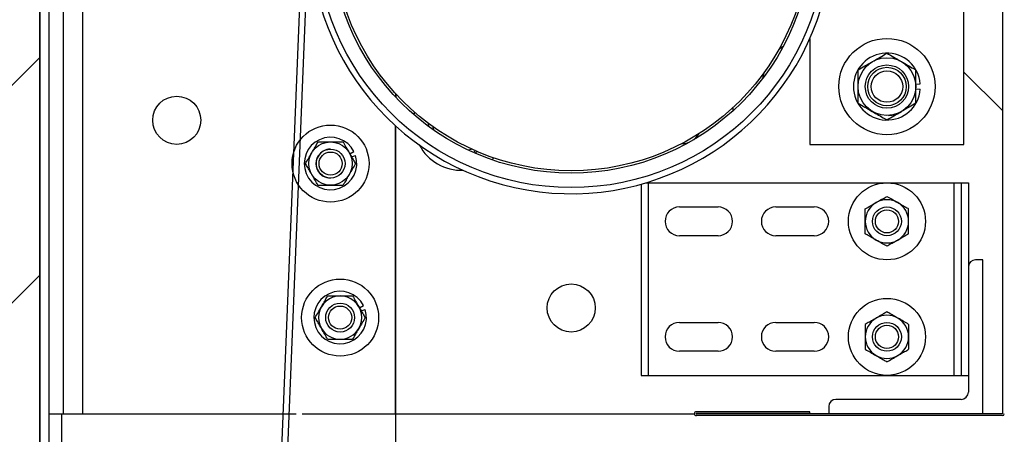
# Model space of a CAD drawing. Header units: inches. Extents: x 170 to 312, y 215 to 248.
# Tile 290 of 410: x 259.337 to 260.136, y 224.086 to 224.423. Entities that reach past the tile are written whole.
import ezdxf

# ---------------------------------------------------------------- set-up
doc = ezdxf.new("R2010")
doc.units = ezdxf.units.IN
doc.header["$LTSCALE"] = 0.25
doc.header["$MEASUREMENT"] = 0
doc.layers.add('ANNOTATIONS', color=1, linetype='Continuous')
doc.layers.add('STANDARD MOTOR RH', color=7, linetype='Continuous')
doc.styles.add('ARIAL', font='arial.ttf', dxfattribs={"height": 0.09375})
doc.dimstyles.new('STANDARD$0', dxfattribs={"dimtxt": 0.09375, "dimasz": 0.09375, "dimexe": 0.03125, "dimexo": 0.046875, "dimgap": 0.09, "dimtad": 0, "dimtih": 1, "dimtoh": 1, "dimdec": 4, "dimzin": 0, "dimdsep": 46, "dimtxsty": 'ARIAL', "dimcen": 0.09, "dimadec": 0, "dimazin": 0, "dimtfac": 1, "dimtdec": 4, "dimtofl": 0, "dimtmove": 0, "dimatfit": 1, "dimfxl": 1, "dimtolj": 1, "dimtzin": 0, "dimarcsym": 0})

# ---------------------------------------------------------------- blocks, each defined once
blk = doc.blocks.new('*D250')
at = {"layer": 'ANNOTATIONS', "color": 0, "lineweight": -2, "transparency": 16777216}
for p, q in [((260.18188, 224.10114), (260.58041, 224.10114)), ((260.54916, 224.00739), (260.54916, 223.89519)), ((260.54916, 223.50886), (260.54916, 223.62106)), ((259.40063, 223.41511), (260.58041, 223.41511))]:
    blk.add_line(p, q, dxfattribs=at)
at = {"layer": 'ANNOTATIONS', "color": 0, "transparency": 16777216}
for points in [[(260.53353, 224.00739), (260.56478, 224.00739), (260.54916, 224.10114)], [(260.53353, 223.50886), (260.56478, 223.50886), (260.54916, 223.41511)]]:
    blk.add_solid(points, dxfattribs=at)
at = {"layer": 'defpoints', "color": 0, "transparency": 16777216}
for p in [(260.135, 224.10114), (260.54916, 224.10114), (259.35375, 223.41511)]:
    blk.add_point(p, dxfattribs=at)
at = {"layer": 'ANNOTATIONS', "color": 0, "transparency": 16777216, "insert": (260.54916, 223.75813), "char_height": 0.09375, "attachment_point": 5, "style": 'ARIAL'}
blk.add_mtext('\\A1;11"', dxfattribs=at)
blk = doc.blocks.new('*D206')
at = {"layer": 'ANNOTATIONS', "color": 0, "lineweight": -2, "transparency": 16777216}
for p, q in [((260.18188, 224.88534), (260.58041, 224.88534)), ((260.54916, 224.79159), (260.54916, 224.63171)), ((260.54916, 224.19489), (260.54916, 224.35476)), ((260.18188, 224.10114), (260.58041, 224.10114))]:
    blk.add_line(p, q, dxfattribs=at)
at = {"layer": 'ANNOTATIONS', "color": 0, "transparency": 16777216}
for points in [[(260.53353, 224.79159), (260.56478, 224.79159), (260.54916, 224.88534)], [(260.53353, 224.19489), (260.56478, 224.19489), (260.54916, 224.10114)]]:
    blk.add_solid(points, dxfattribs=at)
at = {"layer": 'defpoints', "color": 0, "transparency": 16777216}
for p in [(260.135, 224.88534), (260.135, 224.10114), (260.54916, 224.10114)]:
    blk.add_point(p, dxfattribs=at)
at = {"layer": 'ANNOTATIONS', "color": 0, "transparency": 16777216, "insert": (260.54916, 224.49324), "char_height": 0.09375, "attachment_point": 5, "style": 'ARIAL'}
blk.add_mtext('\\A1;12 1/2"', dxfattribs=at)
blk = doc.blocks.new('*D207')
at = {"layer": 'ANNOTATIONS', "color": 0, "lineweight": -2, "transparency": 16777216}
for p, q in [((260.18335, 224.88534), (260.58041, 224.88534)), ((260.54916, 224.79159), (260.54916, 224.63171)), ((260.54916, 224.19489), (260.54916, 224.35476)), ((260.18188, 224.10114), (260.58041, 224.10114))]:
    blk.add_line(p, q, dxfattribs=at)
at = {"layer": 'ANNOTATIONS', "color": 0, "transparency": 16777216}
for points in [[(260.53353, 224.79159), (260.56478, 224.79159), (260.54916, 224.88534)], [(260.53353, 224.19489), (260.56478, 224.19489), (260.54916, 224.10114)]]:
    blk.add_solid(points, dxfattribs=at)
at = {"layer": 'defpoints', "color": 0, "transparency": 16777216}
for p in [(260.13648, 224.88534), (260.135, 224.10114), (260.54916, 224.10114)]:
    blk.add_point(p, dxfattribs=at)
at = {"layer": 'ANNOTATIONS', "color": 0, "transparency": 16777216, "insert": (260.54916, 224.49324), "char_height": 0.09375, "attachment_point": 5, "style": 'ARIAL'}
blk.add_mtext('\\A1;12 1/2"', dxfattribs=at)
blk = doc.blocks.new('*D208')
at = {"layer": 'ANNOTATIONS', "color": 0, "lineweight": -2, "transparency": 16777216}
for p, q in [((260.18188, 224.10114), (260.58041, 224.10114)), ((260.54916, 224.00739), (260.54916, 223.895)), ((260.54916, 223.50886), (260.54916, 223.62125)), ((259.40063, 223.41511), (260.58041, 223.41511))]:
    blk.add_line(p, q, dxfattribs=at)
at = {"layer": 'ANNOTATIONS', "color": 0, "transparency": 16777216}
for points in [[(260.53353, 224.00739), (260.56478, 224.00739), (260.54916, 224.10114)], [(260.53353, 223.50886), (260.56478, 223.50886), (260.54916, 223.41511)]]:
    blk.add_solid(points, dxfattribs=at)
at = {"layer": 'defpoints', "color": 0, "transparency": 16777216}
for p in [(260.135, 224.10114), (260.54916, 224.10114), (259.35375, 223.41511)]:
    blk.add_point(p, dxfattribs=at)
at = {"layer": 'ANNOTATIONS', "color": 0, "transparency": 16777216, "insert": (260.54916, 223.75813), "char_height": 0.09375, "attachment_point": 5, "style": 'ARIAL'}
blk.add_mtext('\\A1;  ', dxfattribs=at)
blk = doc.blocks.new('*D209')
at = {"layer": 'ANNOTATIONS', "color": 0, "lineweight": -2, "transparency": 16777216}
for p, q in [((260.18188, 224.88534), (261.01649, 224.88534)), ((260.98524, 224.79159), (260.98524, 224.28873)), ((260.98524, 223.50886), (260.98524, 224.01172)), ((259.40063, 223.41511), (261.01649, 223.41511))]:
    blk.add_line(p, q, dxfattribs=at)
at = {"layer": 'ANNOTATIONS', "color": 0, "transparency": 16777216}
for points in [[(260.96962, 224.79159), (261.00087, 224.79159), (260.98524, 224.88534)], [(260.96962, 223.50886), (261.00087, 223.50886), (260.98524, 223.41511)]]:
    blk.add_solid(points, dxfattribs=at)
at = {"layer": 'defpoints', "color": 0, "transparency": 16777216}
for p in [(260.135, 224.88534), (260.98524, 224.88534), (259.35375, 223.41511)]:
    blk.add_point(p, dxfattribs=at)
at = {"layer": 'ANNOTATIONS', "color": 0, "transparency": 16777216, "insert": (260.98524, 224.15023), "char_height": 0.09375, "attachment_point": 5, "style": 'ARIAL'}
blk.add_mtext('\\A1;23 1/2"', dxfattribs=at)

msp = doc.modelspace()

# ---------------------------------------------------------------- hatches: boundary and pattern name
at = {"layer": 'STANDARD MOTOR RH'}
h = msp.add_hatch(dxfattribs=at)
h.set_pattern_fill('ANSI31', color=256, style=0)
h.set_pattern_definition([(45, (74.05033, -31.62213), (-0.08838835, 0.08838835), [])])
edge = h.paths.add_edge_path()
edge.add_line((258.83813, 226.02602), (258.83813, 223.41511))
edge.add_line((258.83813, 223.41511), (259.35375, 223.41511))
edge.add_line((259.35375, 226.02602), (259.35375, 223.41511))
edge = h.paths.add_edge_path()
edge.add_line((258.79174, 226.02602), (259.07885, 226.02602))
edge.add_line((259.07885, 226.02602), (259.07885, 225.95732))
edge.add_line((259.07885, 225.95732), (259.11726, 226.09068))
edge.add_line((259.11726, 226.09068), (259.11726, 226.02602))
edge.add_line((259.11726, 226.02602), (259.41245, 226.02602))

# ---------------------------------------------------------------- linework, layer by layer
for p, q in [((259.35375, 220.41511), (259.35375, 226.02602)), ((259.35375, 226.02602), (259.35375, 223.41511)), ((260.135, 224.88386), (260.135, 224.10261)), ((259.36119, 224.85261), (259.36119, 223.98124)), ((259.37291, 224.10261), (259.37291, 224.85261)), ((259.38854, 224.85261), (259.38854, 224.10261)), ((260.10375, 224.32136), (260.10375, 224.66511)), ((259.5668, 224.49333), (259.5296, 223.57286)), ((259.57172, 224.49314), (259.53452, 223.57286)), ((259.97875, 224.4073), (259.97875, 224.32136)), ((259.94133, 224.37944), (259.94023, 224.3747)), ((260.10375, 224.37996), (260.135, 224.34871)), ((260.06469, 224.37008), (260.06833, 224.37037)), ((259.64244, 224.36261), (259.64244, 224.35973)), ((259.64275, 224.36227), (259.64275, 224.3594)), ((260.06469, 224.36639), (260.06833, 224.36611)), ((259.91625, 224.35125), (259.91625, 224.3486)), ((259.66899, 224.33855), (259.66919, 224.33597)), ((259.64244, 224.10261), (259.64244, 224.33639)), ((259.64275, 223.69636), (259.64275, 224.33611)), ((259.67238, 224.33645), (259.67337, 224.3335)), ((259.97875, 224.32136), (260.10375, 224.32136)), ((259.60537, 224.31371), (259.60872, 224.31541)), ((259.60678, 224.31127), (259.61, 224.31231)), ((259.72232, 224.31032), (259.72059, 224.30885)), ((259.84167, 224.289), (259.84167, 224.13386)), ((259.84554, 224.29011), (260.10729, 224.29011)), ((259.84752, 224.29011), (259.84752, 224.13386)), ((260.09557, 224.29011), (260.09557, 224.13386)), ((260.10143, 224.29011), (260.10143, 224.13386)), ((260.10729, 224.29011), (260.10729, 224.12019)), ((259.87291, 224.27058), (259.90416, 224.27058)), ((259.95104, 224.27058), (259.98229, 224.27058)), ((259.90416, 224.24714), (259.87291, 224.24714)), ((259.98229, 224.24714), (259.95104, 224.24714)), ((260.11901, 224.22761), (260.11315, 224.22761)), ((260.11901, 224.10261), (260.11901, 224.22761)), ((259.61318, 224.18871), (259.61653, 224.19041)), ((259.61459, 224.18627), (259.61781, 224.18732)), ((259.87291, 224.17683), (259.90416, 224.17683)), ((259.95104, 224.17683), (259.98229, 224.17683)), ((259.90416, 224.15339), (259.87291, 224.15339)), ((259.98229, 224.15339), (259.95104, 224.15339)), ((259.84167, 224.13386), (260.10729, 224.13386)), ((260.10143, 224.11433), (259.99987, 224.11433)), ((259.99401, 224.10847), (259.99401, 224.10261)), ((259.36119, 224.10261), (259.56187, 224.10261)), ((259.37163, 223.94966), (259.37163, 224.10261)), ((259.56679, 224.10261), (259.64244, 224.10261)), ((259.64275, 224.10261), (259.88501, 224.10261)), ((259.97875, 224.10433), (259.8866, 224.10433)), ((259.97875, 224.10286), (259.8866, 224.10286)), ((260.135, 224.10261), (259.8866, 224.10261)), ((260.135, 224.10114), (259.8866, 224.10114)), ((259.97875, 224.10286), (259.97875, 224.10433))]:
    msp.add_line(p, q, dxfattribs=at)
at = {"layer": 'STANDARD MOTOR RH', "flags": 128}
for points in [[(259.95699, 224.40068), (259.9544, 224.39878), (259.95312, 224.39771)], [(259.65753, 224.34526), (259.65773, 224.34643), (259.65794, 224.34749)], [(259.67362, 224.3328), (259.67314, 224.33481), (259.67299, 224.33563)], [(259.70452, 224.31743), (259.70361, 224.3171), (259.70175, 224.31656)], [(259.70671, 224.3143), (259.70699, 224.31442), (259.70905, 224.31542)]]:
    msp.add_lwpolyline(points, dxfattribs=at)
at = {"layer": 'STANDARD MOTOR RH'}
for centre, radius in [((259.785, 224.49324), 0.20703), ((259.785, 224.49324), 0.19531), ((259.785, 224.49324), 0.19336), ((260.04125, 224.36824), 0.03906), ((260.04125, 224.36824), 0.02344), ((260.04125, 224.36824), 0.01758), ((260.04125, 224.36824), 0.01563), ((260.04125, 224.36824), 0.01276), ((259.46489, 224.34089), 0.01953), ((259.58969, 224.30574), 0.03125), ((259.58969, 224.30574), 0.01756), ((259.58975, 224.30574), 0.01172), ((259.58975, 224.30574), 0.00939), ((260.04125, 224.25886), 0.03125), ((260.04125, 224.25886), 0.01172), ((260.04125, 224.25886), 0.00939), ((259.5975, 224.18074), 0.03125), ((259.785, 224.18855), 0.01953), ((260.04125, 224.16511), 0.03125), ((259.5975, 224.18074), 0.01172), ((259.5975, 224.18074), 0.00939), ((260.04125, 224.16511), 0.01172), ((260.04125, 224.16511), 0.00939)]:
    msp.add_circle(centre, radius, dxfattribs=at)
for centre, radius, start, end in [((259.785, 224.49324), 0.21195, 0.34441, 343.1474), ((260.04125, 224.36824), 0.02716, 4.4994, 355.50026), ((260.04125, 224.36824), 0.02344, 273.34701, 300), ((259.87387, 224.33932), 0.01758, 271.46319, 328.53681), ((259.58969, 224.30574), 0.02134, 26.94828, 17.94828), ((259.58969, 224.30574), 0.01172, 89.85986, 270), ((259.69614, 224.33932), 0.03906, 208.25718, 271.74282), ((260.04125, 224.25886), 0.01756, 120, 239.99999), ((260.04125, 224.25886), 0.01756, 60, 120), ((260.04125, 224.25886), 0.01756, 300, 60.00001), ((259.87292, 224.25886), 0.01172, 90, 270), ((259.90417, 224.25886), 0.01172, 270, 90), ((259.95104, 224.25886), 0.01172, 90, 270), ((259.98229, 224.25886), 0.01172, 270, 90), ((260.04125, 224.25886), 0.01756, 240, 300), ((260.11315, 224.22175), 0.00586, 90, 180), ((259.5975, 224.18074), 0.02134, 26.94828, 17.94828), ((259.5975, 224.18074), 0.01756, 330, 209.99996), ((260.04125, 224.16511), 0.01756, 120, 239.99999), ((260.04125, 224.16511), 0.01756, 60, 120), ((260.04125, 224.16511), 0.01756, 300, 60.00001), ((259.5975, 224.18074), 0.01756, 210, 330.00003), ((259.87292, 224.16511), 0.01172, 90, 270), ((259.90417, 224.16511), 0.01172, 270, 90), ((259.95104, 224.16511), 0.01172, 90, 270), ((259.98229, 224.16511), 0.01172, 270, 90), ((260.04125, 224.16511), 0.01756, 240, 300), ((259.99987, 224.10847), 0.00586, 90, 180), ((260.10143, 224.12019), 0.00586, 270, 0), ((259.8866, 224.10274), 0.0016, 90, 270), ((259.8866, 224.10274), 0.000123, 90, 270), ((260.135, 224.10261), 0.00148, 270, 0)]:
    msp.add_arc(centre, radius, start, end, dxfattribs=at)
for points, knots in [([(260.02954, 224.38854), (260.03118, 224.38948), (260.03452, 224.39141), (260.0384, 224.39365), (260.04061, 224.39493), (260.04125, 224.3953)], [0, 0, 0, 0, 0.406324, 0.827252, 1, 1, 1, 1]), ([(260.04125, 224.3953), (260.04308, 224.39425), (260.04679, 224.39211), (260.05084, 224.38977), (260.05292, 224.38857), (260.05297, 224.38854)], [0, 0, 0, 0, 0.4843425, 0.9863147, 1, 1, 1, 1]), ([(260.01782, 224.38177), (260.01964, 224.38282), (260.02335, 224.38496), (260.0274, 224.3873), (260.02948, 224.3885), (260.02954, 224.38854)], [0, 0, 0, 0, 0.4843425, 0.9863147, 1, 1, 1, 1]), ([(260.05297, 224.38854), (260.05461, 224.38759), (260.05795, 224.38566), (260.06184, 224.38342), (260.06405, 224.38214), (260.06469, 224.38177)], [0, 0, 0, 0, 0.406295, 0.827264, 1, 1, 1, 1]), ([(260.01782, 224.36824), (260.01782, 224.36855), (260.01782, 224.37058), (260.01782, 224.37436), (260.01782, 224.37854), (260.01782, 224.38097), (260.01782, 224.38177)], [0, 0, 0, 0, 0.066506, 0.435266, 0.81456, 1, 1, 1, 1]), ([(260.06469, 224.36824), (260.06469, 224.36855), (260.06469, 224.37058), (260.06469, 224.37436), (260.06469, 224.37854), (260.06469, 224.38097), (260.06469, 224.38177)], [0, 0, 0, 0, 0.066506, 0.435266, 0.81456, 1, 1, 1, 1]), ([(260.01782, 224.35471), (260.01782, 224.35585), (260.01782, 224.35856), (260.01782, 224.36308), (260.01782, 224.3665), (260.01782, 224.36824)], [0, 0, 0, 0, 0.2654548, 0.6280536, 1, 1, 1, 1]), ([(260.06469, 224.35471), (260.06469, 224.35585), (260.06469, 224.35856), (260.06469, 224.36308), (260.06469, 224.3665), (260.06469, 224.36824)], [0, 0, 0, 0, 0.2654548, 0.6280536, 1, 1, 1, 1]), ([(260.01782, 224.35471), (260.01964, 224.35365), (260.02335, 224.35151), (260.0274, 224.34917), (260.02948, 224.34797), (260.02954, 224.34794)], [0, 0, 0, 0, 0.4843425, 0.9863147, 1, 1, 1, 1]), ([(260.06469, 224.35471), (260.06287, 224.35365), (260.05916, 224.35151), (260.05511, 224.34917), (260.05303, 224.34797), (260.05297, 224.34794)], [0, 0, 0, 0, 0.4843425, 0.9863147, 1, 1, 1, 1]), ([(260.02954, 224.34794), (260.03118, 224.34699), (260.03452, 224.34506), (260.0384, 224.34282), (260.04061, 224.34155), (260.04125, 224.34117)], [0, 0, 0, 0, 0.406324, 0.827252, 1, 1, 1, 1]), ([(260.04125, 224.34117), (260.04308, 224.34223), (260.04679, 224.34437), (260.05084, 224.34671), (260.05292, 224.34791), (260.05297, 224.34794)], [0, 0, 0, 0, 0.4843425, 0.9863147, 1, 1, 1, 1]), ([(259.57448, 224.31452), (259.57519, 224.31575), (259.57663, 224.31825), (259.57831, 224.32116), (259.57927, 224.32281), (259.57955, 224.3233)], [0, 0, 0, 0, 0.4057471, 0.8261649, 1, 1, 1, 1]), ([(259.57955, 224.3233), (259.58041, 224.3233), (259.58363, 224.3233), (259.58713, 224.3233), (259.58969, 224.3233)], [0, 0, 0, 0, 0.266219, 1, 1, 1, 1]), ([(259.58969, 224.3233), (259.58992, 224.3233), (259.59275, 224.3233), (259.59623, 224.3233), (259.59923, 224.3233), (259.59983, 224.3233)], [0, 0, 0, 0, 0.066046, 0.812928, 1, 1, 1, 1]), ([(259.59983, 224.3233), (259.60062, 224.32194), (259.60222, 224.31916), (259.60398, 224.31612), (259.60488, 224.31456), (259.6049, 224.31452)], [0, 0, 0, 0, 0.4840327, 0.9856318, 1, 1, 1, 1]), ([(259.56941, 224.30574), (259.5702, 224.3071), (259.5718, 224.30988), (259.57356, 224.31292), (259.57446, 224.31448), (259.57448, 224.31452)], [0, 0, 0, 0, 0.4840327, 0.9856318, 1, 1, 1, 1]), ([(259.6049, 224.31452), (259.60561, 224.31329), (259.60705, 224.31079), (259.60873, 224.30788), (259.60969, 224.30622), (259.60997, 224.30574)], [0, 0, 0, 0, 0.405748, 0.82612, 1, 1, 1, 1]), ([(259.70727, 224.3165), (259.70692, 224.31611), (259.7064, 224.31552), (259.7059, 224.31496), (259.70573, 224.31476)], [0, 0, 0, 0, 0.659553, 1, 1, 1, 1]), ([(259.57448, 224.29696), (259.57377, 224.29818), (259.57233, 224.30068), (259.57065, 224.30359), (259.56969, 224.30525), (259.56941, 224.30574)], [0, 0, 0, 0, 0.405694, 0.826067, 1, 1, 1, 1]), ([(259.60997, 224.30574), (259.60918, 224.30437), (259.60758, 224.30159), (259.60583, 224.29856), (259.60493, 224.297), (259.6049, 224.29696)], [0, 0, 0, 0, 0.483978, 0.985632, 1, 1, 1, 1]), ([(259.57955, 224.28818), (259.57876, 224.28954), (259.57716, 224.29232), (259.57542, 224.29536), (259.57451, 224.29691), (259.57448, 224.29696)], [0, 0, 0, 0, 0.483978, 0.985575, 1, 1, 1, 1]), ([(259.6049, 224.29696), (259.60419, 224.29573), (259.60275, 224.29323), (259.60107, 224.29032), (259.60011, 224.28866), (259.59983, 224.28818)], [0, 0, 0, 0, 0.405748, 0.826113, 1, 1, 1, 1]), ([(259.57955, 224.28818), (259.58041, 224.28818), (259.58363, 224.28818), (259.58713, 224.28818), (259.58969, 224.28818)], [0, 0, 0, 0, 0.266219, 1, 1, 1, 1]), ([(259.58969, 224.28818), (259.58992, 224.28818), (259.59275, 224.28818), (259.59623, 224.28818), (259.59923, 224.28818), (259.59983, 224.28818)], [0, 0, 0, 0, 0.066046, 0.812928, 1, 1, 1, 1]), ([(260.02369, 224.269), (260.02506, 224.26979), (260.02783, 224.27139), (260.03087, 224.27315), (260.03243, 224.27405), (260.03247, 224.27407)], [0, 0, 0, 0, 0.483959, 0.985632, 1, 1, 1, 1]), ([(260.03247, 224.27407), (260.0337, 224.27478), (260.0362, 224.27622), (260.03911, 224.2779), (260.04077, 224.27886), (260.04125, 224.27914)], [0, 0, 0, 0, 0.405747, 0.826139, 1, 1, 1, 1]), ([(260.04125, 224.27914), (260.04262, 224.27835), (260.0454, 224.27675), (260.04843, 224.275), (260.04999, 224.2741), (260.05004, 224.27407)], [0, 0, 0, 0, 0.484053, 0.985632, 1, 1, 1, 1]), ([(260.05004, 224.27407), (260.05126, 224.27336), (260.05376, 224.27192), (260.05667, 224.27024), (260.05833, 224.26928), (260.05882, 224.269)], [0, 0, 0, 0, 0.40572, 0.826139, 1, 1, 1, 1]), ([(260.02369, 224.25886), (260.02369, 224.25909), (260.02369, 224.26192), (260.02369, 224.2654), (260.02369, 224.2684), (260.02369, 224.269)], [0, 0, 0, 0, 0.065993, 0.812917, 1, 1, 1, 1]), ([(260.05882, 224.25886), (260.05882, 224.25909), (260.05882, 224.26192), (260.05882, 224.2654), (260.05882, 224.2684), (260.05882, 224.269)], [0, 0, 0, 0, 0.065993, 0.812917, 1, 1, 1, 1]), ([(260.02369, 224.24872), (260.02369, 224.24958), (260.02369, 224.2528), (260.02369, 224.2563), (260.02369, 224.25886)], [0, 0, 0, 0, 0.266165, 1, 1, 1, 1]), ([(260.05882, 224.24872), (260.05882, 224.24958), (260.05882, 224.2528), (260.05882, 224.2563), (260.05882, 224.25886)], [0, 0, 0, 0, 0.266165, 1, 1, 1, 1]), ([(260.03247, 224.24365), (260.03125, 224.24436), (260.02875, 224.2458), (260.02584, 224.24748), (260.02418, 224.24844), (260.02369, 224.24872)], [0, 0, 0, 0, 0.40572, 0.826139, 1, 1, 1, 1]), ([(260.04125, 224.23858), (260.03989, 224.23937), (260.03711, 224.24097), (260.03408, 224.24273), (260.03252, 224.24363), (260.03247, 224.24365)], [0, 0, 0, 0, 0.483959, 0.985632, 1, 1, 1, 1]), ([(260.05004, 224.24365), (260.04881, 224.24294), (260.04631, 224.2415), (260.0434, 224.23982), (260.04174, 224.23886), (260.04125, 224.23858)], [0, 0, 0, 0, 0.405747, 0.826139, 1, 1, 1, 1]), ([(260.05882, 224.24872), (260.05745, 224.24794), (260.05467, 224.24633), (260.05164, 224.24458), (260.05008, 224.24368), (260.05004, 224.24365)], [0, 0, 0, 0, 0.483959, 0.985632, 1, 1, 1, 1]), ([(259.58229, 224.18952), (259.583, 224.19075), (259.58445, 224.19325), (259.58613, 224.19616), (259.58708, 224.19781), (259.58736, 224.1983)], [0, 0, 0, 0, 0.405701, 0.826067, 1, 1, 1, 1]), ([(259.58736, 224.1983), (259.58822, 224.1983), (259.59144, 224.1983), (259.59494, 224.1983), (259.5975, 224.1983)], [0, 0, 0, 0, 0.266112, 1, 1, 1, 1]), ([(259.5975, 224.1983), (259.59773, 224.1983), (259.60057, 224.1983), (259.60404, 224.1983), (259.60704, 224.1983), (259.60764, 224.1983)], [0, 0, 0, 0, 0.066046, 0.812822, 1, 1, 1, 1]), ([(259.60764, 224.1983), (259.60843, 224.19694), (259.61004, 224.19416), (259.61179, 224.19112), (259.61269, 224.18956), (259.61271, 224.18952)], [0, 0, 0, 0, 0.483978, 0.985632, 1, 1, 1, 1]), ([(259.57723, 224.18074), (259.57801, 224.1821), (259.57962, 224.18488), (259.58137, 224.18792), (259.58227, 224.18948), (259.58229, 224.18952)], [0, 0, 0, 0, 0.483955, 0.985633, 1, 1, 1, 1]), ([(259.61271, 224.18952), (259.61342, 224.18829), (259.61487, 224.18579), (259.61655, 224.18288), (259.6175, 224.18122), (259.61778, 224.18074)], [0, 0, 0, 0, 0.405675, 0.826075, 1, 1, 1, 1]), ([(260.04125, 224.18539), (260.03989, 224.1846), (260.03711, 224.183), (260.03408, 224.18125), (260.03252, 224.18035), (260.03247, 224.18032)], [0, 0, 0, 0, 0.483959, 0.985632, 1, 1, 1, 1]), ([(260.05004, 224.18032), (260.04881, 224.18103), (260.04631, 224.18247), (260.0434, 224.18415), (260.04174, 224.18511), (260.04125, 224.18539)], [0, 0, 0, 0, 0.405747, 0.826139, 1, 1, 1, 1]), ([(259.58229, 224.17196), (259.58159, 224.17318), (259.58014, 224.17568), (259.57846, 224.17859), (259.57751, 224.18025), (259.57723, 224.18074)], [0, 0, 0, 0, 0.405748, 0.826113, 1, 1, 1, 1]), ([(259.61778, 224.18074), (259.617, 224.17937), (259.61539, 224.17659), (259.61364, 224.17356), (259.61274, 224.172), (259.61271, 224.17196)], [0, 0, 0, 0, 0.4840327, 0.9856318, 1, 1, 1, 1]), ([(260.03247, 224.18032), (260.03125, 224.17961), (260.02875, 224.17817), (260.02584, 224.17649), (260.02418, 224.17553), (260.02369, 224.17525)], [0, 0, 0, 0, 0.40572, 0.826139, 1, 1, 1, 1]), ([(260.05882, 224.17525), (260.05745, 224.17604), (260.05467, 224.17764), (260.05164, 224.1794), (260.05008, 224.1803), (260.05004, 224.18032)], [0, 0, 0, 0, 0.483959, 0.985632, 1, 1, 1, 1]), ([(259.58736, 224.16318), (259.58658, 224.16454), (259.58497, 224.16732), (259.58322, 224.17035), (259.58232, 224.17191), (259.58229, 224.17196)], [0, 0, 0, 0, 0.4840327, 0.9856318, 1, 1, 1, 1]), ([(259.61271, 224.17196), (259.61201, 224.17073), (259.61056, 224.16823), (259.60888, 224.16532), (259.60792, 224.16366), (259.60764, 224.16318)], [0, 0, 0, 0, 0.405748, 0.82612, 1, 1, 1, 1]), ([(260.02369, 224.17525), (260.02369, 224.17439), (260.02369, 224.17117), (260.02369, 224.16768), (260.02369, 224.16511)], [0, 0, 0, 0, 0.266165, 1, 1, 1, 1]), ([(260.05882, 224.17525), (260.05882, 224.17439), (260.05882, 224.17117), (260.05882, 224.16768), (260.05882, 224.16511)], [0, 0, 0, 0, 0.266165, 1, 1, 1, 1]), ([(259.58736, 224.16318), (259.58822, 224.16318), (259.59144, 224.16318), (259.59494, 224.16318), (259.5975, 224.16318)], [0, 0, 0, 0, 0.266112, 1, 1, 1, 1]), ([(259.5975, 224.16318), (259.59773, 224.16318), (259.60057, 224.16318), (259.60404, 224.16318), (259.60704, 224.16318), (259.60764, 224.16318)], [0, 0, 0, 0, 0.066046, 0.812822, 1, 1, 1, 1]), ([(260.02369, 224.16511), (260.02369, 224.16488), (260.02369, 224.16205), (260.02369, 224.15858), (260.02369, 224.15557), (260.02369, 224.15497)], [0, 0, 0, 0, 0.065993, 0.812917, 1, 1, 1, 1]), ([(260.05882, 224.16511), (260.05882, 224.16488), (260.05882, 224.16205), (260.05882, 224.15858), (260.05882, 224.15557), (260.05882, 224.15497)], [0, 0, 0, 0, 0.065993, 0.812917, 1, 1, 1, 1]), ([(260.02369, 224.15497), (260.02506, 224.15419), (260.02783, 224.15258), (260.03087, 224.15083), (260.03243, 224.14993), (260.03247, 224.1499)], [0, 0, 0, 0, 0.483959, 0.985632, 1, 1, 1, 1]), ([(260.05004, 224.1499), (260.05126, 224.15061), (260.05376, 224.15205), (260.05667, 224.15373), (260.05833, 224.15469), (260.05882, 224.15497)], [0, 0, 0, 0, 0.40572, 0.826139, 1, 1, 1, 1]), ([(260.03247, 224.1499), (260.0337, 224.14919), (260.0362, 224.14775), (260.03911, 224.14607), (260.04077, 224.14511), (260.04125, 224.14483)], [0, 0, 0, 0, 0.405747, 0.826139, 1, 1, 1, 1]), ([(260.04125, 224.14483), (260.04262, 224.14562), (260.0454, 224.14722), (260.04843, 224.14898), (260.04999, 224.14988), (260.05004, 224.1499)], [0, 0, 0, 0, 0.484053, 0.985632, 1, 1, 1, 1])]:
    msp.add_open_spline(points, degree=3, knots=knots, dxfattribs=at)

# ---------------------------------------------------------------- dimensions: what is measured, and where the dimension line sits
at = {"layer": 'ANNOTATIONS'}
for base, p1, p2, text, picture, middle in [((260.98524, 224.88534), (259.35375, 223.41511), (260.135, 224.88534), '23 1/2"', '*D209', (260.98524, 224.15023)), ((260.54916, 224.10114), (260.135, 224.88534), (260.135, 224.10114), '12 1/2"', '*D206', (260.54916, 224.49324)), ((260.54916, 224.10114), (260.13648, 224.88534), (260.135, 224.10114), '12 1/2"', '*D207', (260.54916, 224.49324))]:
    dim = msp.add_linear_dim(base=base, p1=p1, p2=p2, angle=90, text=text, dimstyle='STANDARD$0', dxfattribs=at)
    dim.commit()
    dim.dimension.update_dxf_attribs({"geometry": picture, "text_midpoint": middle, "dimtype": 160})
for text, picture in [('11"', '*D250'), ('  ', '*D208')]:
    dim = msp.add_linear_dim(base=(260.54916, 224.10114), p1=(259.35375, 223.41511), p2=(260.135, 224.10114), angle=90, text=text, dimstyle='STANDARD$0', dxfattribs=at)
    dim.commit()
    dim.dimension.update_dxf_attribs({"geometry": picture, "text_midpoint": (260.54916, 223.75813)})

doc.saveas('drawing.dxf')
